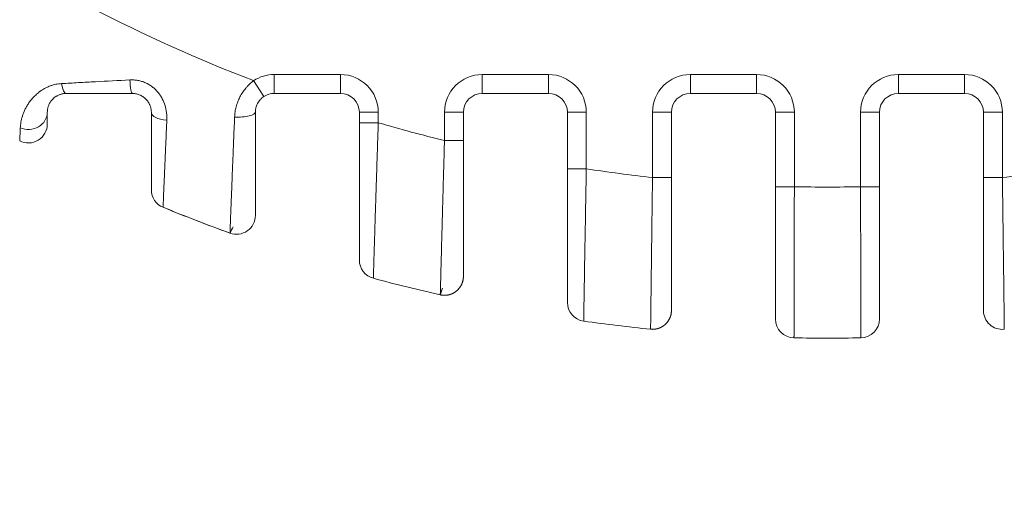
# Model space of a CAD drawing. Header units: millimetres. Extents: x 25069 to 61396, y 8621 to 21558.
# Tile 563 of 656: x 57266 to 57318, y 15858 to 15883. Entities that reach past the tile are written whole.
import ezdxf

# ---------------------------------------------------------------- set-up
doc = ezdxf.new("R2010")
doc.units = ezdxf.units.MM
doc.layers.add('10', color=7, linetype='Continuous')
doc.layers.add('dim', color=84, linetype='Continuous', lineweight=9)
doc.dimstyles.get("Standard").update_dxf_attribs({"dimtxt": 15, "dimasz": 5, "dimexe": 8, "dimexo": 5, "dimgap": 3, "dimtad": 0, "dimzin": 0, "dimdsep": 46, "dimtxsty": 'Standard', "dimblk": 'CLOSEDBLANK', "dimcen": 2, "dimclrd": 4, "dimclre": 3, "dimadec": 0, "dimazin": 0, "dimtfac": 1, "dimtofl": 0, "dimtmove": 0, "dimatfit": 3, "dimldrblk": 'CLOSEDBLANK', "dimfxl": 0, "dimtolj": 1, "dimtzin": 0, "dimarcsym": 0})

# ---------------------------------------------------------------- blocks, each defined once
blk = doc.blocks.new('_ClosedBlank')
at = {"color": 0, "linetype": 'ByBlock', "lineweight": -2}
for p, q in [((-1, 0.1667), (0, 0)), ((-1, 0.1667), (-1, -0.1667)), ((0, 0), (-1, -0.1667))]:
    blk.add_line(p, q, dxfattribs=at)
blk = doc.blocks.new('*D44')
at = {"layer": 'Defpoints', "color": 0, "lineweight": 18}
for p in [(57010.725, 16204.628), (57223.11, 16204.628), (57304.544, 16027.128)]:
    blk.add_point(p, dxfattribs=at)
at = {"layer": 'dim', "color": 3, "lineweight": -2}
for p, q in [((57203.11, 16204.628), (56990.725, 16204.628)), ((57284.544, 16027.128), (56990.725, 16027.128))]:
    blk.add_line(p, q, dxfattribs=at)
at = {"layer": 'dim', "color": 4, "lineweight": -3}
for p, q in [((57010.725, 16194.628), (57010.725, 16037.128)), ((57010.725, 16027.128), (57010.725, 16017.128))]:
    blk.add_line(p, q, dxfattribs=at)
at = {"layer": 'dim', "color": 4, "lineweight": -3, "xscale": 10, "yscale": 10, "zscale": 10}
for p, rotation in [((57010.725, 16204.628), 90), ((57010.725, 16027.128), 270)]:
    blk.add_blockref('_ClosedBlank', p, dxfattribs=dict(at, rotation=rotation))
at = {"layer": 'dim', "color": 0, "lineweight": 18, "insert": (57010.725, 15762.128), "char_height": 100, "attachment_point": 5, "rotation": 90}
blk.add_mtext('\\A1;177.50', dxfattribs=at)

msp = doc.modelspace()

# ---------------------------------------------------------------- linework, layer by layer
at = {"layer": '10', "color": 7, "linetype": 'Continuous', "lineweight": 20}
for p, q in [((57279.255, 15878.925), (57278.71, 15879.763)), ((57279.8, 15880.086), (57279.8, 15879.086)), ((57279.8, 15880.086), (57283.3, 15880.086)), ((57283.3, 15880.086), (57283.3, 15879.086)), ((57290.8, 15880.086), (57294.3, 15880.086)), ((57290.8, 15880.086), (57290.8, 15879.086)), ((57294.3, 15880.086), (57294.3, 15879.086)), ((57301.8, 15880.086), (57301.8, 15879.086)), ((57301.8, 15880.086), (57305.3, 15880.086)), ((57305.3, 15880.086), (57305.3, 15879.086)), ((57312.8, 15880.086), (57316.3, 15880.086)), ((57312.8, 15880.086), (57312.8, 15879.086)), ((57316.3, 15880.086), (57316.3, 15879.086)), ((57279.8, 15879.086), (57283.3, 15879.086)), ((57283.3, 15879.086), (57279.8, 15879.086)), ((57294.3, 15879.086), (57290.8, 15879.086)), ((57290.8, 15879.086), (57294.3, 15879.086)), ((57305.3, 15879.086), (57301.8, 15879.086)), ((57301.8, 15879.086), (57305.3, 15879.086)), ((57312.8, 15879.086), (57316.3, 15879.086)), ((57316.3, 15879.086), (57312.8, 15879.086)), ((57284.3, 15878.086), (57284.3, 15877.534)), ((57285.3, 15878.086), (57284.3, 15878.086)), ((57284.3, 15877.534), (57284.3, 15878.086)), ((57285.3, 15878.086), (57285.3, 15877.534)), ((57288.8, 15876.59), (57288.8, 15878.086)), ((57288.8, 15878.086), (57289.8, 15878.086)), ((57289.8, 15876.59), (57289.8, 15878.086)), ((57289.8, 15878.086), (57289.8, 15876.59)), ((57295.3, 15878.086), (57295.3, 15875.095)), ((57296.3, 15878.086), (57295.3, 15878.086)), ((57295.3, 15875.095), (57295.3, 15878.086)), ((57296.3, 15878.086), (57296.3, 15875.095)), ((57299.8, 15874.636), (57299.8, 15878.086)), ((57299.8, 15878.086), (57300.8, 15878.086)), ((57300.8, 15874.636), (57300.8, 15878.086)), ((57300.8, 15878.086), (57300.8, 15874.636)), ((57306.3, 15878.086), (57306.3, 15874.146)), ((57307.3, 15878.086), (57306.3, 15878.086)), ((57306.3, 15874.146), (57306.3, 15878.086)), ((57307.3, 15878.086), (57307.3, 15874.146)), ((57310.8, 15874.146), (57310.8, 15878.086)), ((57310.8, 15878.086), (57311.8, 15878.086)), ((57311.8, 15874.146), (57311.8, 15878.086)), ((57311.8, 15878.086), (57311.8, 15874.146)), ((57317.3, 15878.086), (57317.3, 15874.636)), ((57318.3, 15878.086), (57317.3, 15878.086)), ((57317.3, 15874.636), (57317.3, 15878.086)), ((57318.3, 15878.086), (57318.3, 15874.636)), ((57285.3, 15877.534), (57284.3, 15877.534)), ((57288.8, 15876.59), (57289.8, 15876.59)), ((57296.3, 15875.095), (57295.3, 15875.095)), ((57299.8, 15874.636), (57300.8, 15874.636)), ((57317.3, 15874.636), (57318.3, 15874.636)), ((57306.3, 15874.146), (57307.3, 15874.146)), ((57310.8, 15874.146), (57311.8, 15874.146))]:
    msp.add_line(p, q, dxfattribs=at)
for centre, radius, start, end in [((57309.05, 15958.628), 84.5, 242.56962, 248.95735), ((57279.8, 15878.086), 2, 90, 123.0521), ((57283.3, 15878.086), 2, 0, 90), ((57290.8, 15878.086), 2, 90, 180), ((57294.3, 15878.086), 2, 0, 90), ((57301.8, 15878.086), 2, 90, 180), ((57305.3, 15878.086), 2, 0, 90), ((57312.8, 15878.086), 2, 90, 180), ((57316.3, 15878.086), 2, 0, 90), ((57279.8, 15878.086), 1, 90, 123.0521), ((57279.8, 15878.086), 1, 90, 123.0521), ((57283.3, 15878.086), 1, 0, 90), ((57283.3, 15878.086), 1, 0, 90), ((57290.8, 15878.086), 1, 90, 180), ((57290.8, 15878.086), 1, 90, 180), ((57294.3, 15878.086), 1, 0, 90), ((57294.3, 15878.086), 1, 0, 90), ((57301.8, 15878.086), 1, 90, 180), ((57301.8, 15878.086), 1, 90, 180), ((57305.3, 15878.086), 1, 0, 90), ((57305.3, 15878.086), 1, 0, 90), ((57312.8, 15878.086), 1, 90, 180), ((57312.8, 15878.086), 1, 90, 180), ((57316.3, 15878.086), 1, 0, 90), ((57316.3, 15878.086), 1, 0, 90), ((57266.8, 15877.466), 1, 242.5, 0), ((57309.05, 15958.628), 84.5, 253.67622, 256.13441), ((57309.05, 15958.628), 84.5, 261.32163, 263.71538), ((57309.05, 15958.628), 84.5, 276.28462, 278.67837), ((57274.3, 15873.983), 1, 180, 247.6799), ((57309.05, 15958.628), 84.5, 268.81332, 271.18668), ((57309.05, 15958.628), 92.5, 247.67976, 250.02988), ((57309.05, 15958.628), 92.5, 247.67986, 250.02988), ((57277.8, 15872.63), 1, 250.0299, 0), ((57285.3, 15870.264), 1, 180, 254.9559), ((57309.05, 15958.628), 92.5, 254.95588, 257.21393), ((57309.05, 15958.628), 92.5, 254.95588, 257.21393), ((57288.8, 15869.397), 1, 257.2139, 0), ((57296.3, 15868.02), 1, 180, 261.9901), ((57299.8, 15867.596), 1, 264.1979, 0), ((57318.3, 15867.596), 1, 180, 275.8021), ((57309.05, 15958.628), 92.5, 261.9901, 264.19789), ((57309.05, 15958.628), 92.5, 261.9901, 264.19789), ((57307.3, 15867.144), 1, 180, 268.9041), ((57310.8, 15867.144), 1, 271.0959, 0), ((57309.05, 15958.628), 92.5, 268.90411, 271.09589), ((57309.05, 15958.628), 92.5, 268.90411, 271.09589)]:
    msp.add_arc(centre, radius, start, end, dxfattribs=at)
for centre, major_axis, ratio, start_param, end_param in [((57272.3, 15880.086), (0, 1), 0.139903, 1.861333, 3.141593), ((57268.8, 15880.086), (0, 1), 0.278347, 2.068364, 3.141593), ((57266.8, 15878.086), (-1, 0), 0.902928, 1.128447, 3.141593), ((57274.3, 15878.086), (1, 0), 0.429298, 3.141593, 4.529242), ((57277.8, 15878.086), (-1, 0), 0.253111, 1.472903, 3.141593)]:
    msp.add_ellipse(centre, major_axis=major_axis, ratio=ratio, start_param=start_param, end_param=end_param, dxfattribs=at)
for points, knots in [([(57268.556, 15879.609), (57268.85, 15879.625), (57269.147, 15879.641), (57269.743, 15879.673), (57270.043, 15879.689), (57270.948, 15879.736), (57271.555, 15879.768), (57272.166, 15879.8)], [0, 0, 0, 0, 0.25, 0.25, 0.5, 0.5, 1, 1, 1, 1]), ([(57272.166, 15879.8), (57272.236, 15879.804), (57272.306, 15879.803), (57272.411, 15879.797), (57272.446, 15879.794), (57272.516, 15879.786), (57272.551, 15879.781), (57272.654, 15879.762), (57272.789, 15879.73), (57272.92, 15879.682), (57273.016, 15879.64), (57273.048, 15879.625), (57273.095, 15879.601), (57273.111, 15879.593), (57273.142, 15879.576), (57273.218, 15879.532), (57273.291, 15879.483), (57273.401, 15879.399), (57273.454, 15879.354), (57273.529, 15879.282), (57273.553, 15879.257), (57273.601, 15879.206), (57273.624, 15879.18), (57273.669, 15879.126), (57273.69, 15879.099), (57273.732, 15879.042), (57273.752, 15879.014), (57273.809, 15878.928), (57273.843, 15878.869), (57273.938, 15878.689), (57273.988, 15878.564), (57274.036, 15878.402), (57274.045, 15878.37), (57274.061, 15878.305), (57274.068, 15878.273), (57274.088, 15878.176), (57274.098, 15878.112), (57274.12, 15877.919), (57274.124, 15877.791), (57274.118, 15877.664)], [0, 0, 0, 0, 0.0625, 0.0625, 0.09375, 0.09375, 0.125, 0.125, 0.1875, 0.25, 0.25, 0.28125, 0.28125, 0.296875, 0.296875, 0.3125, 0.375, 0.375, 0.4375, 0.4375, 0.46875, 0.46875, 0.5, 0.5, 0.53125, 0.53125, 0.5625, 0.5625, 0.625, 0.625, 0.75, 0.75, 0.78125, 0.78125, 0.8125, 0.8125, 0.875, 0.875, 1, 1, 1, 1]), ([(57277.703, 15877.835), (57277.707, 15877.926), (57277.715, 15878.018), (57277.736, 15878.155), (57277.745, 15878.201), (57277.764, 15878.292), (57277.774, 15878.337), (57277.81, 15878.471), (57277.839, 15878.559), (57277.905, 15878.732), (57277.943, 15878.818), (57278.008, 15878.944), (57278.031, 15878.985), (57278.078, 15879.066), (57278.103, 15879.106), (57278.181, 15879.224), (57278.237, 15879.299), (57278.327, 15879.408), (57278.359, 15879.443), (57278.424, 15879.513), (57278.457, 15879.547), (57278.56, 15879.645), (57278.633, 15879.706), (57278.71, 15879.763)], [0, 0, 0, 0, 0.125, 0.125, 0.1875, 0.1875, 0.25, 0.25, 0.375, 0.375, 0.5, 0.5, 0.5625, 0.5625, 0.625, 0.625, 0.75, 0.75, 0.8125, 0.8125, 0.875, 0.875, 1, 1, 1, 1]), ([(57266.372, 15877.27), (57266.375, 15877.316), (57266.378, 15877.363), (57266.389, 15877.46), (57266.395, 15877.51), (57266.422, 15877.663), (57266.446, 15877.77), (57266.514, 15877.99), (57266.557, 15878.103), (57266.639, 15878.277), (57266.669, 15878.335), (57266.736, 15878.453), (57266.773, 15878.512), (57266.823, 15878.586), (57266.834, 15878.601), (57266.855, 15878.631), (57266.887, 15878.675), (57266.921, 15878.719), (57266.992, 15878.806), (57267.044, 15878.864), (57267.154, 15878.976), (57267.213, 15879.032), (57267.309, 15879.112), (57267.342, 15879.138), (57267.393, 15879.177), (57267.41, 15879.19), (57267.446, 15879.215), (57267.464, 15879.227), (57267.555, 15879.288), (57267.632, 15879.334), (57267.794, 15879.418), (57267.88, 15879.456), (57267.993, 15879.497), (57268.016, 15879.505), (57268.063, 15879.52), (57268.133, 15879.541), (57268.205, 15879.559), (57268.351, 15879.59), (57268.452, 15879.604), (57268.556, 15879.609)], [0, 0, 0, 0, 0.0625, 0.0625, 0.125, 0.125, 0.25, 0.25, 0.375, 0.375, 0.4375, 0.4375, 0.5, 0.5, 0.515625, 0.515625, 0.53125, 0.5625, 0.5625, 0.625, 0.625, 0.6875, 0.6875, 0.71875, 0.71875, 0.734375, 0.734375, 0.75, 0.75, 0.8125, 0.8125, 0.875, 0.875, 0.890625, 0.890625, 0.90625, 0.9375, 0.9375, 1, 1, 1, 1]), ([(57268.8, 15879.086), (57268.767, 15879.086), (57268.735, 15879.085), (57268.674, 15879.079), (57268.644, 15879.075), (57268.588, 15879.064), (57268.56, 15879.057), (57268.507, 15879.043), (57268.482, 15879.035), (57268.41, 15879.009), (57268.367, 15878.989), (57268.307, 15878.956), (57268.288, 15878.945), (57268.251, 15878.922), (57268.234, 15878.911), (57268.184, 15878.875), (57268.155, 15878.851), (57268.1, 15878.801), (57268.076, 15878.776), (57268.031, 15878.726), (57268.011, 15878.701), (57267.974, 15878.651), (57267.958, 15878.626), (57267.913, 15878.552), (57267.89, 15878.504), (57267.853, 15878.41), (57267.839, 15878.365), (57267.823, 15878.301), (57267.819, 15878.279), (57267.812, 15878.238), (57267.809, 15878.218), (57267.802, 15878.159), (57267.8, 15878.121), (57267.8, 15878.086)], [0, 0, 0, 0, 0.03125, 0.03125, 0.0625, 0.0625, 0.09375, 0.09375, 0.125, 0.125, 0.1875, 0.1875, 0.21875, 0.21875, 0.25, 0.25, 0.3125, 0.3125, 0.375, 0.375, 0.4375, 0.4375, 0.5, 0.5, 0.625, 0.625, 0.75, 0.75, 0.8125, 0.8125, 0.875, 0.875, 1, 1, 1, 1]), ([(57272.3, 15879.086), (57271.71, 15879.086), (57271.122, 15879.086), (57270.245, 15879.086), (57269.954, 15879.086), (57269.375, 15879.086), (57269.087, 15879.086), (57268.8, 15879.086)], [0, 0, 0, 0, 0.5, 0.5, 0.75, 0.75, 1, 1, 1, 1]), ([(57273.3, 15878.086), (57273.3, 15878.138), (57273.296, 15878.192), (57273.279, 15878.302), (57273.265, 15878.358), (57273.239, 15878.43), (57273.234, 15878.445), (57273.222, 15878.474), (57273.204, 15878.517), (57273.182, 15878.56), (57273.15, 15878.616), (57273.132, 15878.643), (57273.102, 15878.684), (57273.092, 15878.697), (57273.071, 15878.724), (57273.06, 15878.737), (57273.037, 15878.763), (57273.025, 15878.776), (57273, 15878.801), (57272.988, 15878.813), (57272.949, 15878.848), (57272.895, 15878.893), (57272.836, 15878.931), (57272.79, 15878.958), (57272.775, 15878.967), (57272.743, 15878.984), (57272.727, 15878.991), (57272.645, 15879.028), (57272.578, 15879.05), (57272.475, 15879.072), (57272.44, 15879.077), (57272.37, 15879.085), (57272.335, 15879.086), (57272.3, 15879.086)], [0, 0, 0, 0, 0.125, 0.125, 0.25, 0.25, 0.28125, 0.28125, 0.3125, 0.375, 0.375, 0.4375, 0.4375, 0.46875, 0.46875, 0.5, 0.5, 0.53125, 0.53125, 0.5625, 0.5625, 0.625, 0.6875, 0.6875, 0.71875, 0.71875, 0.75, 0.75, 0.875, 0.875, 0.9375, 0.9375, 1, 1, 1, 1]), ([(57279.255, 15878.925), (57279.218, 15878.901), (57279.184, 15878.875), (57279.134, 15878.832), (57279.118, 15878.818), (57279.087, 15878.787), (57279.072, 15878.772), (57279.029, 15878.724), (57279.003, 15878.691), (57278.967, 15878.639), (57278.949, 15878.612), (57278.933, 15878.585), (57278.923, 15878.566), (57278.918, 15878.557), (57278.894, 15878.511), (57278.877, 15878.473), (57278.849, 15878.397), (57278.837, 15878.358), (57278.823, 15878.3), (57278.819, 15878.281), (57278.812, 15878.242), (57278.809, 15878.222), (57278.803, 15878.164), (57278.8, 15878.125), (57278.8, 15878.086)], [0, 0, 0, 0, 0.125, 0.125, 0.1875, 0.1875, 0.25, 0.25, 0.375, 0.375, 0.4375, 0.46875, 0.46875, 0.5, 0.5, 0.625, 0.625, 0.75, 0.75, 0.8125, 0.8125, 0.875, 0.875, 1, 1, 1, 1]), ([(57267.8, 15878.086), (57267.8, 15877.985), (57267.8, 15877.896), (57267.8, 15877.742), (57267.8, 15877.677), (57267.8, 15877.572), (57267.8, 15877.532), (57267.8, 15877.48), (57267.8, 15877.466), (57267.8, 15877.466)], [0, 0, 0, 0, 0.250102, 0.250102, 0.500203, 0.500203, 0.750305, 0.750305, 1, 1, 1, 1]), ([(57273.3, 15873.983), (57273.3, 15873.983), (57273.3, 15874.008), (57273.3, 15874.083), (57273.3, 15874.113), (57273.3, 15874.16), (57273.3, 15874.169), (57273.3, 15874.189), (57273.3, 15874.2), (57273.3, 15874.232), (57273.3, 15874.255), (57273.3, 15874.377), (57273.3, 15874.497), (57273.3, 15874.78), (57273.3, 15874.942), (57273.3, 15875.219), (57273.3, 15875.316), (57273.3, 15875.517), (57273.3, 15875.622), (57273.3, 15875.95), (57273.3, 15876.185), (57273.3, 15876.468), (57273.3, 15876.499), (57273.3, 15876.563), (57273.3, 15876.659), (57273.3, 15876.757), (57273.3, 15876.955), (57273.3, 15877.09), (57273.3, 15877.502), (57273.3, 15877.789), (57273.3, 15878.086)], [0, 0, 0, 0, 0.125, 0.125, 0.1875, 0.1875, 0.203125, 0.203125, 0.21875, 0.21875, 0.25, 0.25, 0.375, 0.375, 0.5, 0.5, 0.5625, 0.5625, 0.625, 0.625, 0.75, 0.75, 0.765625, 0.765625, 0.78125, 0.8125, 0.8125, 0.875, 0.875, 1, 1, 1, 1]), ([(57274.118, 15877.664), (57274.103, 15877.328), (57274.089, 15877.004), (57274.068, 15876.538), (57274.062, 15876.386), (57274.052, 15876.163), (57274.047, 15876.053), (57274.043, 15875.945), (57274.04, 15875.873), (57274.038, 15875.837), (57274.024, 15875.519), (57274.013, 15875.255), (57273.997, 15874.888), (57273.992, 15874.77), (57273.985, 15874.601), (57273.982, 15874.518), (57273.978, 15874.438), (57273.976, 15874.385), (57273.975, 15874.359), (57273.965, 15874.127), (57273.957, 15873.945), (57273.944, 15873.63), (57273.939, 15873.496), (57273.933, 15873.36), (57273.932, 15873.335), (57273.931, 15873.299), (57273.93, 15873.287), (57273.929, 15873.265), (57273.927, 15873.211), (57273.924, 15873.134), (57273.921, 15873.072), (57273.921, 15873.058), (57273.921, 15873.058)], [0, 0, 0, 0, 0.125027, 0.125027, 0.18754, 0.18754, 0.218797, 0.234425, 0.234425, 0.250053, 0.250053, 0.37508, 0.37508, 0.437594, 0.437594, 0.46885, 0.484479, 0.484479, 0.500107, 0.500107, 0.625134, 0.625134, 0.75016, 0.75016, 0.781417, 0.781417, 0.797045, 0.797045, 0.812674, 0.875187, 0.9377, 1, 1, 1, 1]), ([(57277.459, 15871.69), (57277.459, 15871.69), (57277.459, 15871.69), (57277.459, 15871.693), (57277.459, 15871.698), (57277.46, 15871.709), (57277.461, 15871.738), (57277.463, 15871.795), (57277.466, 15871.89), (57277.47, 15871.975), (57277.471, 15872.021), (57277.473, 15872.073), (57277.475, 15872.108), (57277.475, 15872.126), (57277.479, 15872.221), (57277.482, 15872.305), (57277.489, 15872.49), (57277.497, 15872.69), (57277.51, 15873.039), (57277.52, 15873.304), (57277.527, 15873.479), (57277.529, 15873.515), (57277.531, 15873.587), (57277.536, 15873.696), (57277.54, 15873.808), (57277.549, 15874.037), (57277.561, 15874.354), (57277.581, 15874.863), (57277.596, 15875.226), (57277.605, 15875.46), (57277.607, 15875.507), (57277.611, 15875.602), (57277.613, 15875.649), (57277.619, 15875.793), (57277.623, 15875.89), (57277.634, 15876.183), (57277.651, 15876.58), (57277.676, 15877.196), (57277.694, 15877.619), (57277.703, 15877.835)], [0, 0, 0, 0, 0.01492, 0.01492, 0.030556, 0.061828, 0.061828, 0.124373, 0.186918, 0.186918, 0.21819, 0.233826, 0.233826, 0.249463, 0.249463, 0.312007, 0.312007, 0.374552, 0.437097, 0.499642, 0.499642, 0.515278, 0.515278, 0.530914, 0.562186, 0.562186, 0.624731, 0.687276, 0.749821, 0.749821, 0.765457, 0.765457, 0.781093, 0.781093, 0.812366, 0.812366, 0.87491, 0.937455, 1, 1, 1, 1]), ([(57278.8, 15878.086), (57278.8, 15877.897), (57278.8, 15877.523), (57278.8, 15876.979), (57278.8, 15876.628), (57278.8, 15876.369), (57278.8, 15876.283), (57278.8, 15876.156), (57278.8, 15876.113), (57278.8, 15876.029), (57278.8, 15875.821), (57278.8, 15875.459), (57278.8, 15875.007), (57278.8, 15874.725), (57278.8, 15874.454), (57278.8, 15874.323), (57278.8, 15874.073), (57278.8, 15873.837), (57278.8, 15873.525), (57278.8, 15873.345), (57278.8, 15873.18), (57278.8, 15873.105), (57278.8, 15873.021), (57278.8, 15873.004), (57278.8, 15872.972), (57278.8, 15872.926), (57278.8, 15872.885), (57278.8, 15872.809), (57278.8, 15872.724), (57278.8, 15872.673), (57278.8, 15872.638), (57278.8, 15872.63), (57278.8, 15872.63)], [0, 0, 0, 0, 0.0625, 0.125, 0.1875, 0.1875, 0.21875, 0.21875, 0.234375, 0.234375, 0.25, 0.3125, 0.375, 0.4375, 0.4375, 0.5, 0.5, 0.5625, 0.625, 0.6875, 0.6875, 0.75, 0.75, 0.765625, 0.765625, 0.78125, 0.8125, 0.8125, 0.875, 0.9375, 0.9375, 1, 1, 1, 1]), ([(57266.339, 15876.579), (57266.339, 15876.579), (57266.339, 15876.594), (57266.342, 15876.653), (57266.344, 15876.697), (57266.35, 15876.814), (57266.354, 15876.886), (57266.362, 15877.058), (57266.367, 15877.157), (57266.372, 15877.27)], [0, 0, 0, 0, 0.25, 0.25, 0.5, 0.5, 0.75, 0.75, 1, 1, 1, 1]), ([(57284.3, 15870.264), (57284.3, 15870.264), (57284.3, 15870.276), (57284.3, 15870.307), (57284.3, 15870.314), (57284.3, 15870.329), (57284.3, 15870.337), (57284.3, 15870.365), (57284.3, 15870.386), (57284.3, 15870.458), (57284.3, 15870.578), (57284.3, 15870.743), (57284.3, 15870.883), (57284.3, 15870.933), (57284.3, 15871.012), (57284.3, 15871.039), (57284.3, 15871.095), (57284.3, 15871.123), (57284.3, 15871.267), (57284.3, 15871.392), (57284.3, 15871.66), (57284.3, 15871.803), (57284.3, 15872.109), (57284.3, 15872.27), (57284.3, 15872.613), (57284.3, 15872.79), (57284.3, 15873.158), (57284.3, 15873.539), (57284.3, 15873.944), (57284.3, 15874.257), (57284.3, 15874.363), (57284.3, 15874.524), (57284.3, 15874.578), (57284.3, 15874.686), (57284.3, 15874.74), (57284.3, 15875.013), (57284.3, 15875.234), (57284.3, 15875.68), (57284.3, 15875.906), (57284.3, 15876.364), (57284.3, 15876.595), (57284.3, 15876.888), (57284.3, 15876.947), (57284.3, 15877.064), (57284.3, 15877.24), (57284.3, 15877.416), (57284.3, 15877.534)], [0, 0, 0, 0, 0.0625, 0.0625, 0.078125, 0.078125, 0.09375, 0.09375, 0.125, 0.125, 0.1875, 0.25, 0.25, 0.28125, 0.28125, 0.296875, 0.296875, 0.3125, 0.3125, 0.375, 0.375, 0.4375, 0.4375, 0.5, 0.5, 0.5625, 0.5625, 0.625, 0.6875, 0.6875, 0.71875, 0.71875, 0.734375, 0.734375, 0.75, 0.75, 0.8125, 0.8125, 0.875, 0.875, 0.9375, 0.9375, 0.953125, 0.953125, 0.96875, 1, 1, 1, 1]), ([(57285.3, 15877.534), (57285.296, 15877.4), (57285.291, 15877.266), (57285.285, 15877.066), (57285.282, 15876.999), (57285.278, 15876.866), (57285.276, 15876.799), (57285.264, 15876.466), (57285.256, 15876.203), (57285.238, 15875.683), (57285.23, 15875.426), (57285.214, 15874.919), (57285.205, 15874.668), (57285.196, 15874.359), (57285.194, 15874.297), (57285.19, 15874.174), (57285.188, 15874.113), (57285.182, 15873.93), (57285.178, 15873.81), (57285.167, 15873.455), (57285.152, 15872.996), (57285.139, 15872.565), (57285.129, 15872.253), (57285.126, 15872.15), (57285.122, 15871.999), (57285.12, 15871.95), (57285.117, 15871.851), (57285.116, 15871.802), (57285.108, 15871.56), (57285.103, 15871.377), (57285.092, 15871.033), (57285.087, 15870.871), (57285.078, 15870.568), (57285.074, 15870.427), (57285.069, 15870.265), (57285.068, 15870.233), (57285.067, 15870.171), (57285.066, 15870.14), (57285.063, 15870.051), (57285.061, 15869.995), (57285.057, 15869.837), (57285.051, 15869.651), (57285.047, 15869.517), (57285.045, 15869.436), (57285.044, 15869.412), (57285.043, 15869.381), (57285.043, 15869.371), (57285.042, 15869.354), (57285.042, 15869.346), (57285.041, 15869.312), (57285.041, 15869.298), (57285.041, 15869.298)], [0, 0, 0, 0, 0.031254, 0.031254, 0.046881, 0.046881, 0.062508, 0.062508, 0.125016, 0.125016, 0.187524, 0.187524, 0.250032, 0.250032, 0.265659, 0.265659, 0.281286, 0.281286, 0.31254, 0.31254, 0.375048, 0.437556, 0.437556, 0.468811, 0.468811, 0.484438, 0.484438, 0.500065, 0.500065, 0.562573, 0.562573, 0.625081, 0.625081, 0.687589, 0.687589, 0.703216, 0.703216, 0.718843, 0.718843, 0.750097, 0.750097, 0.812605, 0.875113, 0.875113, 0.906367, 0.906367, 0.921994, 0.921994, 0.937621, 0.937621, 1, 1, 1, 1]), ([(57288.579, 15868.421), (57288.579, 15868.421), (57288.579, 15868.435), (57288.58, 15868.476), (57288.581, 15868.493), (57288.582, 15868.533), (57288.582, 15868.557), (57288.585, 15868.637), (57288.588, 15868.769), (57288.592, 15868.952), (57288.596, 15869.107), (57288.598, 15869.163), (57288.6, 15869.25), (57288.601, 15869.28), (57288.602, 15869.342), (57288.603, 15869.373), (57288.607, 15869.534), (57288.611, 15869.673), (57288.618, 15869.972), (57288.623, 15870.132), (57288.631, 15870.472), (57288.636, 15870.653), (57288.642, 15870.893), (57288.644, 15870.941), (57288.646, 15871.039), (57288.65, 15871.187), (57288.654, 15871.339), (57288.662, 15871.649), (57288.674, 15872.076), (57288.686, 15872.533), (57288.694, 15872.827), (57288.697, 15872.916), (57288.699, 15873.006), (57288.701, 15873.066), (57288.702, 15873.096), (57288.706, 15873.248), (57288.709, 15873.37), (57288.719, 15873.738), (57288.726, 15873.987), (57288.74, 15874.492), (57288.747, 15874.747), (57288.762, 15875.264), (57288.77, 15875.526), (57288.781, 15875.924), (57288.785, 15876.057), (57288.793, 15876.324), (57288.797, 15876.457), (57288.8, 15876.59)], [0, 0, 0, 0, 0.0625, 0.0625, 0.09375, 0.09375, 0.125, 0.125, 0.1875, 0.25, 0.25, 0.28125, 0.28125, 0.296875, 0.296875, 0.3125, 0.3125, 0.375, 0.375, 0.4375, 0.4375, 0.5, 0.5, 0.515625, 0.515625, 0.53125, 0.5625, 0.5625, 0.625, 0.6875, 0.6875, 0.703125, 0.710938, 0.710938, 0.71875, 0.71875, 0.75, 0.75, 0.8125, 0.8125, 0.875, 0.875, 0.9375, 0.9375, 0.96875, 0.96875, 1, 1, 1, 1]), ([(57289.8, 15876.59), (57289.8, 15876.473), (57289.8, 15876.356), (57289.8, 15876.122), (57289.8, 15876.006), (57289.8, 15875.656), (57289.8, 15875.426), (57289.8, 15874.971), (57289.8, 15874.747), (57289.8, 15874.304), (57289.8, 15874.085), (57289.8, 15873.761), (57289.8, 15873.654), (57289.8, 15873.494), (57289.8, 15873.441), (57289.8, 15873.336), (57289.8, 15873.284), (57289.8, 15873.025), (57289.8, 15872.623), (57289.8, 15872.246), (57289.8, 15871.883), (57289.8, 15871.707), (57289.8, 15871.369), (57289.8, 15871.209), (57289.8, 15870.909), (57289.8, 15870.767), (57289.8, 15870.503), (57289.8, 15870.38), (57289.8, 15870.239), (57289.8, 15870.211), (57289.8, 15870.157), (57289.8, 15870.13), (57289.8, 15870.052), (57289.8, 15870.004), (57289.8, 15869.866), (57289.8, 15869.704), (57289.8, 15869.587), (57289.8, 15869.516), (57289.8, 15869.496), (57289.8, 15869.46), (57289.8, 15869.445), (57289.8, 15869.409), (57289.8, 15869.397), (57289.8, 15869.397)], [0, 0, 0, 0, 0.03125, 0.03125, 0.0625, 0.0625, 0.125, 0.125, 0.1875, 0.1875, 0.25, 0.25, 0.28125, 0.28125, 0.296875, 0.296875, 0.3125, 0.3125, 0.375, 0.4375, 0.4375, 0.5, 0.5, 0.5625, 0.5625, 0.625, 0.625, 0.6875, 0.6875, 0.703125, 0.703125, 0.71875, 0.71875, 0.75, 0.75, 0.8125, 0.875, 0.875, 0.90625, 0.90625, 0.9375, 0.9375, 1, 1, 1, 1]), ([(57295.3, 15868.02), (57295.3, 15868.02), (57295.3, 15868.032), (57295.3, 15868.061), (57295.3, 15868.068), (57295.3, 15868.082), (57295.3, 15868.106), (57295.3, 15868.136), (57295.3, 15868.205), (57295.3, 15868.318), (57295.3, 15868.475), (57295.3, 15868.609), (57295.3, 15868.656), (57295.3, 15868.732), (57295.3, 15868.758), (57295.3, 15868.81), (57295.3, 15868.837), (57295.3, 15868.975), (57295.3, 15869.095), (57295.3, 15869.352), (57295.3, 15869.49), (57295.3, 15869.784), (57295.3, 15869.94), (57295.3, 15870.271), (57295.3, 15870.443), (57295.3, 15870.801), (57295.3, 15871.171), (57295.3, 15871.566), (57295.3, 15871.821), (57295.3, 15871.873), (57295.3, 15871.977), (57295.3, 15872.029), (57295.3, 15872.187), (57295.3, 15872.293), (57295.3, 15872.613), (57295.3, 15873.045), (57295.3, 15873.49), (57295.3, 15873.828), (57295.3, 15873.941), (57295.3, 15874.113), (57295.3, 15874.17), (57295.3, 15874.285), (57295.3, 15874.343), (57295.3, 15874.631), (57295.3, 15874.863), (57295.3, 15875.095)], [0, 0, 0, 0, 0.0625, 0.0625, 0.078125, 0.078125, 0.09375, 0.125, 0.125, 0.1875, 0.25, 0.25, 0.28125, 0.28125, 0.296875, 0.296875, 0.3125, 0.3125, 0.375, 0.375, 0.4375, 0.4375, 0.5, 0.5, 0.5625, 0.5625, 0.625, 0.6875, 0.6875, 0.703125, 0.703125, 0.71875, 0.71875, 0.75, 0.75, 0.8125, 0.875, 0.875, 0.90625, 0.90625, 0.921875, 0.921875, 0.9375, 0.9375, 1, 1, 1, 1]), ([(57296.3, 15875.095), (57296.295, 15874.83), (57296.291, 15874.566), (57296.284, 15874.236), (57296.283, 15874.17), (57296.281, 15874.039), (57296.277, 15873.843), (57296.274, 15873.649), (57296.267, 15873.263), (57296.258, 15872.756), (57296.249, 15872.262), (57296.243, 15871.897), (57296.24, 15871.777), (57296.238, 15871.627), (57296.237, 15871.597), (57296.236, 15871.537), (57296.235, 15871.448), (57296.233, 15871.36), (57296.228, 15871.069), (57296.22, 15870.618), (57296.213, 15870.196), (57296.206, 15869.789), (57296.203, 15869.593), (57296.197, 15869.216), (57296.194, 15869.038), (57296.188, 15868.703), (57296.186, 15868.546), (57296.181, 15868.253), (57296.179, 15868.117), (57296.176, 15867.96), (57296.176, 15867.929), (57296.175, 15867.869), (57296.174, 15867.84), (57296.173, 15867.754), (57296.172, 15867.7), (57296.169, 15867.547), (57296.166, 15867.369), (57296.164, 15867.24), (57296.163, 15867.162), (57296.163, 15867.139), (57296.162, 15867.11), (57296.162, 15867.1), (57296.162, 15867.084), (57296.162, 15867.077), (57296.161, 15867.043), (57296.161, 15867.03), (57296.161, 15867.03)], [0, 0, 0, 0, 0.0625, 0.0625, 0.078125, 0.078125, 0.09375, 0.125, 0.125, 0.1875, 0.25, 0.25, 0.28125, 0.28125, 0.289063, 0.289063, 0.296875, 0.3125, 0.3125, 0.375, 0.4375, 0.4375, 0.5, 0.5, 0.5625, 0.5625, 0.625, 0.625, 0.6875, 0.6875, 0.703125, 0.703125, 0.71875, 0.71875, 0.75, 0.75, 0.8125, 0.875, 0.875, 0.90625, 0.90625, 0.921875, 0.921875, 0.9375, 0.9375, 1, 1, 1, 1]), ([(57299.699, 15866.602), (57299.699, 15866.602), (57299.699, 15866.615), (57299.7, 15866.648), (57299.7, 15866.655), (57299.7, 15866.671), (57299.7, 15866.698), (57299.701, 15866.732), (57299.702, 15866.81), (57299.703, 15866.938), (57299.705, 15867.115), (57299.707, 15867.267), (57299.708, 15867.32), (57299.709, 15867.391), (57299.709, 15867.406), (57299.709, 15867.435), (57299.71, 15867.479), (57299.71, 15867.525), (57299.712, 15867.681), (57299.714, 15867.816), (57299.717, 15868.107), (57299.719, 15868.263), (57299.723, 15868.596), (57299.725, 15868.773), (57299.73, 15869.149), (57299.732, 15869.344), (57299.737, 15869.749), (57299.742, 15870.169), (57299.748, 15870.618), (57299.752, 15870.908), (57299.752, 15870.967), (57299.754, 15871.085), (57299.755, 15871.144), (57299.757, 15871.324), (57299.758, 15871.444), (57299.763, 15871.808), (57299.769, 15872.301), (57299.776, 15872.807), (57299.781, 15873.192), (57299.783, 15873.321), (57299.785, 15873.516), (57299.786, 15873.582), (57299.788, 15873.713), (57299.789, 15873.778), (57299.793, 15874.107), (57299.797, 15874.371), (57299.8, 15874.636)], [0, 0, 0, 0, 0.0625, 0.0625, 0.078125, 0.078125, 0.09375, 0.125, 0.125, 0.1875, 0.25, 0.25, 0.28125, 0.28125, 0.289063, 0.289063, 0.296875, 0.3125, 0.3125, 0.375, 0.375, 0.4375, 0.4375, 0.5, 0.5, 0.5625, 0.5625, 0.625, 0.6875, 0.6875, 0.703125, 0.703125, 0.71875, 0.71875, 0.75, 0.75, 0.8125, 0.875, 0.875, 0.90625, 0.90625, 0.921875, 0.921875, 0.9375, 0.9375, 1, 1, 1, 1]), ([(57300.8, 15874.636), (57300.8, 15874.404), (57300.8, 15874.173), (57300.8, 15873.885), (57300.8, 15873.827), (57300.8, 15873.713), (57300.8, 15873.541), (57300.8, 15873.372), (57300.8, 15873.034), (57300.8, 15872.591), (57300.8, 15872.16), (57300.8, 15871.841), (57300.8, 15871.735), (57300.8, 15871.578), (57300.8, 15871.526), (57300.8, 15871.423), (57300.8, 15871.371), (57300.8, 15871.117), (57300.8, 15870.724), (57300.8, 15870.356), (57300.8, 15870.001), (57300.8, 15869.83), (57300.8, 15869.501), (57300.8, 15869.346), (57300.8, 15869.054), (57300.8, 15868.917), (57300.8, 15868.661), (57300.8, 15868.543), (57300.8, 15868.406), (57300.8, 15868.379), (57300.8, 15868.327), (57300.8, 15868.302), (57300.8, 15868.227), (57300.8, 15868.18), (57300.8, 15868.047), (57300.8, 15867.891), (57300.8, 15867.779), (57300.8, 15867.711), (57300.8, 15867.691), (57300.8, 15867.666), (57300.8, 15867.658), (57300.8, 15867.643), (57300.8, 15867.637), (57300.8, 15867.608), (57300.8, 15867.596), (57300.8, 15867.596)], [0, 0, 0, 0, 0.0625, 0.0625, 0.078125, 0.078125, 0.09375, 0.125, 0.125, 0.1875, 0.25, 0.25, 0.28125, 0.28125, 0.296875, 0.296875, 0.3125, 0.3125, 0.375, 0.4375, 0.4375, 0.5, 0.5, 0.5625, 0.5625, 0.625, 0.625, 0.6875, 0.6875, 0.703125, 0.703125, 0.71875, 0.71875, 0.75, 0.75, 0.8125, 0.875, 0.875, 0.90625, 0.90625, 0.921875, 0.921875, 0.9375, 0.9375, 1, 1, 1, 1]), ([(57317.3, 15867.596), (57317.3, 15867.596), (57317.3, 15867.608), (57317.3, 15867.637), (57317.3, 15867.643), (57317.3, 15867.658), (57317.3, 15867.681), (57317.3, 15867.711), (57317.3, 15867.779), (57317.3, 15867.891), (57317.3, 15868.047), (57317.3, 15868.18), (57317.3, 15868.227), (57317.3, 15868.301), (57317.3, 15868.327), (57317.3, 15868.379), (57317.3, 15868.406), (57317.3, 15868.543), (57317.3, 15868.661), (57317.3, 15868.917), (57317.3, 15869.054), (57317.3, 15869.346), (57317.3, 15869.501), (57317.3, 15869.83), (57317.3, 15870.001), (57317.3, 15870.356), (57317.3, 15870.724), (57317.3, 15871.118), (57317.3, 15871.372), (57317.3, 15871.423), (57317.3, 15871.526), (57317.3, 15871.578), (57317.3, 15871.736), (57317.3, 15871.841), (57317.3, 15872.16), (57317.3, 15872.591), (57317.3, 15873.035), (57317.3, 15873.372), (57317.3, 15873.485), (57317.3, 15873.656), (57317.3, 15873.713), (57317.3, 15873.827), (57317.3, 15873.885), (57317.3, 15874.173), (57317.3, 15874.404), (57317.3, 15874.636)], [0, 0, 0, 0, 0.0625, 0.0625, 0.078125, 0.078125, 0.09375, 0.125, 0.125, 0.1875, 0.25, 0.25, 0.28125, 0.28125, 0.296875, 0.296875, 0.3125, 0.3125, 0.375, 0.375, 0.4375, 0.4375, 0.5, 0.5, 0.5625, 0.5625, 0.625, 0.6875, 0.6875, 0.703125, 0.703125, 0.71875, 0.71875, 0.75, 0.75, 0.8125, 0.875, 0.875, 0.90625, 0.90625, 0.921875, 0.921875, 0.9375, 0.9375, 1, 1, 1, 1]), ([(57318.3, 15874.636), (57318.304, 15874.371), (57318.308, 15874.107), (57318.312, 15873.778), (57318.313, 15873.713), (57318.315, 15873.582), (57318.317, 15873.386), (57318.32, 15873.192), (57318.325, 15872.807), (57318.331, 15872.301), (57318.338, 15871.809), (57318.343, 15871.444), (57318.344, 15871.324), (57318.346, 15871.175), (57318.346, 15871.145), (57318.347, 15871.085), (57318.348, 15870.996), (57318.349, 15870.909), (57318.353, 15870.619), (57318.359, 15870.169), (57318.364, 15869.749), (57318.369, 15869.344), (57318.371, 15869.149), (57318.376, 15868.773), (57318.378, 15868.596), (57318.382, 15868.263), (57318.384, 15868.107), (57318.387, 15867.816), (57318.389, 15867.681), (57318.391, 15867.525), (57318.391, 15867.494), (57318.392, 15867.435), (57318.392, 15867.405), (57318.393, 15867.32), (57318.394, 15867.267), (57318.396, 15867.115), (57318.398, 15866.938), (57318.399, 15866.81), (57318.4, 15866.732), (57318.4, 15866.71), (57318.401, 15866.68), (57318.401, 15866.671), (57318.401, 15866.655), (57318.401, 15866.648), (57318.401, 15866.615), (57318.402, 15866.602), (57318.402, 15866.602)], [0, 0, 0, 0, 0.062509, 0.062509, 0.078136, 0.078136, 0.093763, 0.125017, 0.125017, 0.187526, 0.250034, 0.250034, 0.281288, 0.281288, 0.289102, 0.289102, 0.296916, 0.312543, 0.312543, 0.375051, 0.43756, 0.43756, 0.500068, 0.500068, 0.562577, 0.562577, 0.625086, 0.625086, 0.687594, 0.687594, 0.703221, 0.703221, 0.718848, 0.718848, 0.750103, 0.750103, 0.812611, 0.87512, 0.87512, 0.906374, 0.906374, 0.922001, 0.922001, 0.937628, 0.937628, 1, 1, 1, 1]), ([(57306.3, 15867.144), (57306.3, 15867.144), (57306.3, 15867.156), (57306.3, 15867.184), (57306.3, 15867.191), (57306.3, 15867.205), (57306.3, 15867.228), (57306.3, 15867.258), (57306.3, 15867.325), (57306.3, 15867.436), (57306.3, 15867.59), (57306.3, 15867.722), (57306.3, 15867.768), (57306.3, 15867.843), (57306.3, 15867.868), (57306.3, 15867.92), (57306.3, 15867.946), (57306.3, 15868.082), (57306.3, 15868.317), (57306.3, 15868.588), (57306.3, 15868.878), (57306.3, 15869.032), (57306.3, 15869.359), (57306.3, 15869.529), (57306.3, 15869.882), (57306.3, 15870.248), (57306.3, 15870.639), (57306.3, 15870.892), (57306.3, 15870.943), (57306.3, 15871.046), (57306.3, 15871.098), (57306.3, 15871.255), (57306.3, 15871.36), (57306.3, 15871.677), (57306.3, 15872.107), (57306.3, 15872.549), (57306.3, 15872.885), (57306.3, 15872.998), (57306.3, 15873.168), (57306.3, 15873.225), (57306.3, 15873.34), (57306.3, 15873.397), (57306.3, 15873.684), (57306.3, 15873.915), (57306.3, 15874.146)], [0, 0, 0, 0, 0.0625, 0.0625, 0.078125, 0.078125, 0.09375, 0.125, 0.125, 0.1875, 0.25, 0.25, 0.28125, 0.28125, 0.296875, 0.296875, 0.3125, 0.3125, 0.375, 0.4375, 0.4375, 0.5, 0.5, 0.5625, 0.5625, 0.625, 0.6875, 0.6875, 0.703125, 0.703125, 0.71875, 0.71875, 0.75, 0.75, 0.8125, 0.875, 0.875, 0.90625, 0.90625, 0.921875, 0.921875, 0.9375, 0.9375, 1, 1, 1, 1]), ([(57307.3, 15874.146), (57307.3, 15873.882), (57307.299, 15873.619), (57307.298, 15873.29), (57307.298, 15873.225), (57307.298, 15873.094), (57307.297, 15872.899), (57307.297, 15872.705), (57307.296, 15872.321), (57307.295, 15871.816), (57307.293, 15871.325), (57307.292, 15870.962), (57307.292, 15870.842), (57307.292, 15870.693), (57307.292, 15870.663), (57307.292, 15870.604), (57307.291, 15870.515), (57307.291, 15870.428), (57307.29, 15870.139), (57307.289, 15869.691), (57307.288, 15869.273), (57307.287, 15868.869), (57307.287, 15868.675), (57307.286, 15868.302), (57307.286, 15868.126), (57307.285, 15867.795), (57307.284, 15867.485), (57307.284, 15867.216), (57307.283, 15867.061), (57307.283, 15867.016), (57307.283, 15866.972), (57307.283, 15866.943), (57307.283, 15866.928), (57307.283, 15866.858), (57307.283, 15866.804), (57307.282, 15866.654), (57307.282, 15866.478), (57307.282, 15866.351), (57307.282, 15866.274), (57307.282, 15866.252), (57307.281, 15866.223), (57307.281, 15866.214), (57307.281, 15866.198), (57307.281, 15866.19), (57307.281, 15866.158), (57307.281, 15866.145), (57307.281, 15866.145)], [0, 0, 0, 0, 0.062502, 0.062502, 0.078128, 0.078128, 0.093753, 0.125004, 0.125004, 0.187506, 0.250009, 0.250009, 0.28126, 0.28126, 0.289072, 0.289072, 0.296885, 0.312511, 0.312511, 0.375013, 0.437515, 0.437515, 0.500017, 0.500017, 0.562519, 0.562519, 0.625022, 0.687524, 0.687524, 0.703149, 0.710962, 0.710962, 0.718775, 0.718775, 0.750026, 0.750026, 0.812528, 0.87503, 0.87503, 0.906281, 0.906281, 0.921907, 0.921907, 0.937532, 0.937532, 1, 1, 1, 1]), ([(57310.82, 15866.145), (57310.82, 15866.145), (57310.82, 15866.158), (57310.819, 15866.19), (57310.819, 15866.198), (57310.819, 15866.214), (57310.819, 15866.241), (57310.819, 15866.274), (57310.819, 15866.351), (57310.819, 15866.478), (57310.818, 15866.654), (57310.818, 15866.804), (57310.818, 15866.858), (57310.818, 15866.928), (57310.818, 15866.943), (57310.818, 15866.972), (57310.818, 15867.016), (57310.817, 15867.061), (57310.817, 15867.216), (57310.817, 15867.485), (57310.816, 15867.795), (57310.815, 15868.126), (57310.815, 15868.302), (57310.814, 15868.675), (57310.813, 15868.869), (57310.812, 15869.273), (57310.811, 15869.691), (57310.81, 15870.139), (57310.81, 15870.428), (57310.809, 15870.515), (57310.809, 15870.604), (57310.809, 15870.663), (57310.809, 15870.693), (57310.809, 15870.842), (57310.808, 15870.962), (57310.808, 15871.325), (57310.806, 15871.816), (57310.805, 15872.321), (57310.804, 15872.705), (57310.804, 15872.834), (57310.803, 15873.029), (57310.803, 15873.094), (57310.803, 15873.225), (57310.803, 15873.29), (57310.802, 15873.619), (57310.801, 15873.882), (57310.8, 15874.146)], [0, 0, 0, 0, 0.0625, 0.0625, 0.078125, 0.078125, 0.09375, 0.125, 0.125, 0.1875, 0.25, 0.25, 0.28125, 0.28125, 0.289063, 0.289063, 0.296875, 0.3125, 0.3125, 0.375, 0.4375, 0.4375, 0.5, 0.5, 0.5625, 0.5625, 0.625, 0.6875, 0.6875, 0.703125, 0.710937, 0.710937, 0.71875, 0.71875, 0.75, 0.75, 0.8125, 0.875, 0.875, 0.90625, 0.90625, 0.921875, 0.921875, 0.9375, 0.9375, 1, 1, 1, 1]), ([(57311.8, 15874.146), (57311.8, 15873.915), (57311.8, 15873.684), (57311.8, 15873.397), (57311.8, 15873.34), (57311.8, 15873.225), (57311.8, 15873.054), (57311.8, 15872.885), (57311.8, 15872.549), (57311.8, 15872.107), (57311.8, 15871.677), (57311.8, 15871.36), (57311.8, 15871.255), (57311.8, 15871.098), (57311.8, 15871.046), (57311.8, 15870.943), (57311.8, 15870.892), (57311.8, 15870.639), (57311.8, 15870.248), (57311.8, 15869.882), (57311.8, 15869.529), (57311.8, 15869.359), (57311.8, 15869.032), (57311.8, 15868.878), (57311.8, 15868.588), (57311.8, 15868.317), (57311.8, 15868.082), (57311.8, 15867.946), (57311.8, 15867.92), (57311.8, 15867.868), (57311.8, 15867.843), (57311.8, 15867.768), (57311.8, 15867.722), (57311.8, 15867.59), (57311.8, 15867.436), (57311.8, 15867.325), (57311.8, 15867.258), (57311.8, 15867.238), (57311.8, 15867.213), (57311.8, 15867.205), (57311.8, 15867.191), (57311.8, 15867.184), (57311.8, 15867.156), (57311.8, 15867.145), (57311.8, 15867.144)], [0, 0, 0, 0, 0.062505, 0.062505, 0.078131, 0.078131, 0.093757, 0.125009, 0.125009, 0.187514, 0.250018, 0.250018, 0.28127, 0.28127, 0.296897, 0.296897, 0.312523, 0.312523, 0.375027, 0.437532, 0.437532, 0.500036, 0.500036, 0.562541, 0.562541, 0.625045, 0.68755, 0.68755, 0.703176, 0.703176, 0.718802, 0.718802, 0.750054, 0.750054, 0.812559, 0.875064, 0.875064, 0.906316, 0.906316, 0.921942, 0.921942, 0.937568, 0.937568, 1, 1, 1, 1]), ([(57289.8, 15869.397), (57289.8, 15869.391), (57289.8, 15869.381), (57289.8, 15869.365), (57289.799, 15869.35), (57289.799, 15869.335), (57289.797, 15869.319), (57289.796, 15869.304), (57289.795, 15869.289), (57289.793, 15869.273), (57289.791, 15869.258), (57289.789, 15869.243), (57289.786, 15869.228), (57289.784, 15869.213), (57289.781, 15869.199), (57289.778, 15869.184), (57289.774, 15869.169), (57289.771, 15869.155), (57289.767, 15869.14), (57289.763, 15869.126), (57289.759, 15869.112), (57289.755, 15869.098), (57289.75, 15869.084), (57289.746, 15869.07), (57289.741, 15869.056), (57289.736, 15869.042), (57289.73, 15869.029), (57289.725, 15869.015), (57289.719, 15869.002), (57289.714, 15868.989), (57289.708, 15868.976), (57289.702, 15868.963), (57289.695, 15868.95), (57289.689, 15868.938), (57289.682, 15868.925), (57289.676, 15868.913), (57289.669, 15868.9), (57289.662, 15868.888), (57289.654, 15868.876), (57289.647, 15868.865), (57289.64, 15868.853), (57289.632, 15868.841), (57289.624, 15868.83), (57289.616, 15868.819), (57289.608, 15868.807), (57289.6, 15868.797), (57289.592, 15868.786), (57289.584, 15868.775), (57289.575, 15868.765), (57289.567, 15868.754), (57289.558, 15868.744), (57289.549, 15868.734), (57289.54, 15868.724), (57289.531, 15868.714), (57289.522, 15868.705), (57289.513, 15868.695), (57289.504, 15868.686), (57289.494, 15868.677), (57289.485, 15868.668), (57289.475, 15868.659), (57289.466, 15868.65), (57289.456, 15868.642), (57289.446, 15868.633), (57289.437, 15868.625), (57289.427, 15868.617), (57289.417, 15868.609), (57289.407, 15868.601), (57289.397, 15868.594), (57289.386, 15868.586), (57289.376, 15868.579), (57289.366, 15868.572), (57289.356, 15868.565), (57289.345, 15868.558), (57289.335, 15868.551), (57289.324, 15868.545), (57289.314, 15868.539), (57289.303, 15868.532), (57289.293, 15868.526), (57289.282, 15868.52), (57289.272, 15868.515), (57289.261, 15868.509), (57289.25, 15868.504), (57289.24, 15868.498), (57289.229, 15868.493), (57289.218, 15868.488), (57289.207, 15868.483), (57289.197, 15868.478), (57289.186, 15868.474), (57289.175, 15868.469), (57289.164, 15868.465), (57289.153, 15868.461), (57289.143, 15868.457), (57289.132, 15868.453), (57289.121, 15868.449), (57289.11, 15868.446), (57289.099, 15868.442), (57289.089, 15868.439), (57289.078, 15868.436), (57289.067, 15868.433), (57289.056, 15868.43), (57289.045, 15868.427), (57289.035, 15868.424), (57289.024, 15868.422), (57289.013, 15868.42), (57289.003, 15868.417), (57288.992, 15868.415), (57288.981, 15868.413), (57288.971, 15868.411), (57288.96, 15868.409), (57288.949, 15868.408), (57288.939, 15868.406), (57288.928, 15868.405), (57288.918, 15868.404), (57288.907, 15868.402), (57288.897, 15868.401), (57288.887, 15868.4), (57288.876, 15868.4), (57288.866, 15868.399), (57288.856, 15868.398), (57288.845, 15868.398), (57288.835, 15868.397), (57288.825, 15868.397), (57288.815, 15868.397), (57288.805, 15868.397), (57288.795, 15868.397), (57288.785, 15868.397), (57288.775, 15868.397), (57288.765, 15868.397), (57288.755, 15868.398), (57288.746, 15868.398), (57288.736, 15868.399), (57288.726, 15868.399), (57288.717, 15868.4), (57288.707, 15868.401), (57288.697, 15868.402), (57288.688, 15868.403), (57288.679, 15868.404), (57288.669, 15868.405), (57288.66, 15868.407), (57288.651, 15868.408), (57288.642, 15868.409), (57288.633, 15868.411), (57288.623, 15868.412), (57288.614, 15868.414), (57288.606, 15868.416), (57288.597, 15868.418), (57288.588, 15868.419), (57288.582, 15868.421), (57288.579, 15868.421)], [0, 0, 0, 0, 0.00875, 0.017473, 0.02617, 0.03484, 0.043484, 0.052101, 0.060692, 0.069256, 0.077794, 0.086305, 0.094791, 0.103249, 0.111681, 0.120087, 0.128466, 0.136819, 0.145146, 0.153446, 0.161719, 0.169967, 0.178187, 0.186382, 0.19455, 0.202691, 0.210807, 0.218896, 0.226958, 0.234994, 0.243004, 0.250987, 0.258944, 0.266875, 0.27478, 0.282658, 0.290509, 0.298335, 0.306134, 0.313906, 0.321653, 0.329373, 0.337067, 0.344734, 0.352375, 0.35999, 0.367579, 0.375141, 0.382677, 0.390187, 0.39767, 0.405128, 0.412559, 0.419963, 0.427342, 0.434694, 0.44202, 0.44932, 0.456594, 0.463841, 0.471063, 0.478258, 0.485427, 0.492569, 0.499686, 0.506776, 0.51384, 0.520878, 0.52789, 0.534876, 0.541836, 0.548769, 0.555677, 0.562558, 0.569413, 0.576242, 0.583045, 0.589822, 0.596573, 0.603298, 0.609997, 0.61667, 0.623316, 0.629937, 0.636532, 0.6431, 0.649643, 0.656159, 0.66265, 0.669115, 0.675553, 0.681966, 0.688353, 0.694714, 0.701049, 0.707358, 0.713641, 0.719898, 0.726129, 0.732335, 0.738514, 0.744668, 0.750796, 0.756898, 0.762974, 0.769025, 0.775049, 0.781048, 0.787021, 0.792968, 0.79889, 0.804786, 0.810656, 0.8165, 0.822318, 0.828111, 0.833878, 0.83962, 0.845336, 0.851026, 0.856691, 0.86233, 0.867943, 0.873531, 0.879093, 0.88463, 0.890141, 0.895626, 0.901086, 0.906521, 0.91193, 0.917313, 0.922672, 0.928004, 0.933311, 0.938593, 0.94385, 0.949081, 0.954287, 0.959467, 0.964622, 0.969752, 0.974856, 0.979935, 0.984989, 0.990018, 0.995022, 1, 1, 1, 1]), ([(57300.8, 15867.596), (57300.8, 15867.591), (57300.8, 15867.58), (57300.8, 15867.564), (57300.799, 15867.548), (57300.798, 15867.532), (57300.797, 15867.516), (57300.796, 15867.5), (57300.794, 15867.484), (57300.792, 15867.469), (57300.79, 15867.453), (57300.788, 15867.437), (57300.785, 15867.422), (57300.782, 15867.406), (57300.779, 15867.391), (57300.776, 15867.376), (57300.772, 15867.361), (57300.769, 15867.346), (57300.765, 15867.331), (57300.76, 15867.316), (57300.756, 15867.302), (57300.751, 15867.287), (57300.747, 15867.273), (57300.742, 15867.259), (57300.736, 15867.245), (57300.731, 15867.231), (57300.726, 15867.217), (57300.72, 15867.203), (57300.714, 15867.189), (57300.708, 15867.176), (57300.701, 15867.163), (57300.695, 15867.15), (57300.688, 15867.137), (57300.682, 15867.124), (57300.675, 15867.111), (57300.668, 15867.098), (57300.66, 15867.086), (57300.653, 15867.074), (57300.645, 15867.062), (57300.638, 15867.05), (57300.63, 15867.038), (57300.622, 15867.026), (57300.614, 15867.015), (57300.606, 15867.003), (57300.597, 15866.992), (57300.589, 15866.981), (57300.58, 15866.97), (57300.571, 15866.96), (57300.563, 15866.949), (57300.554, 15866.939), (57300.545, 15866.929), (57300.536, 15866.919), (57300.526, 15866.909), (57300.517, 15866.899), (57300.508, 15866.889), (57300.498, 15866.88), (57300.489, 15866.871), (57300.479, 15866.862), (57300.469, 15866.853), (57300.459, 15866.844), (57300.449, 15866.836), (57300.439, 15866.827), (57300.429, 15866.819), (57300.419, 15866.811), (57300.409, 15866.803), (57300.399, 15866.795), (57300.389, 15866.788), (57300.378, 15866.78), (57300.368, 15866.773), (57300.358, 15866.766), (57300.347, 15866.759), (57300.337, 15866.752), (57300.326, 15866.746), (57300.316, 15866.739), (57300.305, 15866.733), (57300.294, 15866.727), (57300.284, 15866.721), (57300.273, 15866.715), (57300.262, 15866.71), (57300.252, 15866.704), (57300.241, 15866.699), (57300.23, 15866.694), (57300.219, 15866.688), (57300.209, 15866.684), (57300.198, 15866.679), (57300.187, 15866.674), (57300.176, 15866.67), (57300.166, 15866.666), (57300.155, 15866.661), (57300.144, 15866.657), (57300.133, 15866.653), (57300.122, 15866.65), (57300.112, 15866.646), (57300.101, 15866.643), (57300.09, 15866.639), (57300.08, 15866.636), (57300.069, 15866.633), (57300.058, 15866.63), (57300.048, 15866.627), (57300.037, 15866.625), (57300.026, 15866.622), (57300.016, 15866.62), (57300.005, 15866.618), (57299.995, 15866.616), (57299.984, 15866.614), (57299.974, 15866.612), (57299.963, 15866.61), (57299.953, 15866.608), (57299.943, 15866.607), (57299.932, 15866.605), (57299.922, 15866.604), (57299.912, 15866.603), (57299.902, 15866.602), (57299.891, 15866.601), (57299.881, 15866.6), (57299.871, 15866.599), (57299.861, 15866.598), (57299.851, 15866.598), (57299.841, 15866.597), (57299.832, 15866.597), (57299.822, 15866.597), (57299.812, 15866.597), (57299.802, 15866.596), (57299.793, 15866.597), (57299.783, 15866.597), (57299.774, 15866.597), (57299.764, 15866.597), (57299.755, 15866.598), (57299.745, 15866.598), (57299.736, 15866.599), (57299.727, 15866.599), (57299.718, 15866.6), (57299.708, 15866.601), (57299.702, 15866.601), (57299.699, 15866.602)], [0, 0, 0, 0, 0.009755, 0.019477, 0.029166, 0.038821, 0.048442, 0.05803, 0.067584, 0.077105, 0.086592, 0.096046, 0.105466, 0.114853, 0.124206, 0.133526, 0.142813, 0.152065, 0.161285, 0.170471, 0.179623, 0.188742, 0.197828, 0.20688, 0.215898, 0.224884, 0.233835, 0.242754, 0.251639, 0.26049, 0.269308, 0.278093, 0.286844, 0.295562, 0.304246, 0.312897, 0.321515, 0.330099, 0.33865, 0.347168, 0.355652, 0.364103, 0.37252, 0.380905, 0.389255, 0.397573, 0.405857, 0.414108, 0.422325, 0.43051, 0.438661, 0.446778, 0.454863, 0.462914, 0.470932, 0.478916, 0.486868, 0.494786, 0.50267, 0.510522, 0.51834, 0.526125, 0.533877, 0.541596, 0.549282, 0.556934, 0.564553, 0.572139, 0.579692, 0.587212, 0.594698, 0.602152, 0.609572, 0.616959, 0.624313, 0.631634, 0.638922, 0.646176, 0.653398, 0.660587, 0.667742, 0.674865, 0.681954, 0.689011, 0.696034, 0.703024, 0.709982, 0.716906, 0.723798, 0.730656, 0.737482, 0.744274, 0.751034, 0.757761, 0.764455, 0.771116, 0.777744, 0.784339, 0.790901, 0.797431, 0.803928, 0.810392, 0.816823, 0.823221, 0.829586, 0.835919, 0.842219, 0.848487, 0.854721, 0.860923, 0.867092, 0.873229, 0.879332, 0.885404, 0.891442, 0.897448, 0.903422, 0.909362, 0.915271, 0.921146, 0.92699, 0.9328, 0.938578, 0.944324, 0.950037, 0.955718, 0.961367, 0.966983, 0.972566, 0.978118, 0.983637, 0.989123, 0.994578, 1, 1, 1, 1])]:
    msp.add_open_spline(points, degree=3, knots=knots, dxfattribs=at)
for points in [[(57277.467, 15871.687), (57276.275, 15872.12), (57275.093, 15872.577), (57273.921, 15873.058)], [(57277.459, 15871.691), (57277.516, 15871.803), (57277.573, 15871.917), (57277.63, 15872.03)], [(57288.579, 15868.421), (57287.394, 15868.691), (57286.214, 15868.983), (57285.041, 15869.298)], [(57288.579, 15868.422), (57288.616, 15868.541), (57288.653, 15868.66), (57288.69, 15868.78)], [(57299.699, 15866.602), (57298.517, 15866.722), (57297.338, 15866.865), (57296.161, 15867.03)]]:
    msp.add_open_spline(points, degree=3, dxfattribs=at)

# ---------------------------------------------------------------- dimensions: what is measured, and where the dimension line sits
at = {"layer": 'dim', "lineweight": 18}
dim = msp.add_linear_dim(base=(57010.725, 16204.628), p1=(57304.544, 16027.128), p2=(57223.11, 16204.628), angle=90, dimstyle='Standard', override={"dimscale": 2, "dimtxt": 50, "dimexe": 10, "dimexo": 10, "dimgap": 15, "dimlwd": 65533}, dxfattribs=at)
dim.commit()
dim.dimension.update_dxf_attribs({"geometry": '*D44', "text_midpoint": (57010.725, 15762.128), "dimtype": 160})

doc.saveas('drawing.dxf')
